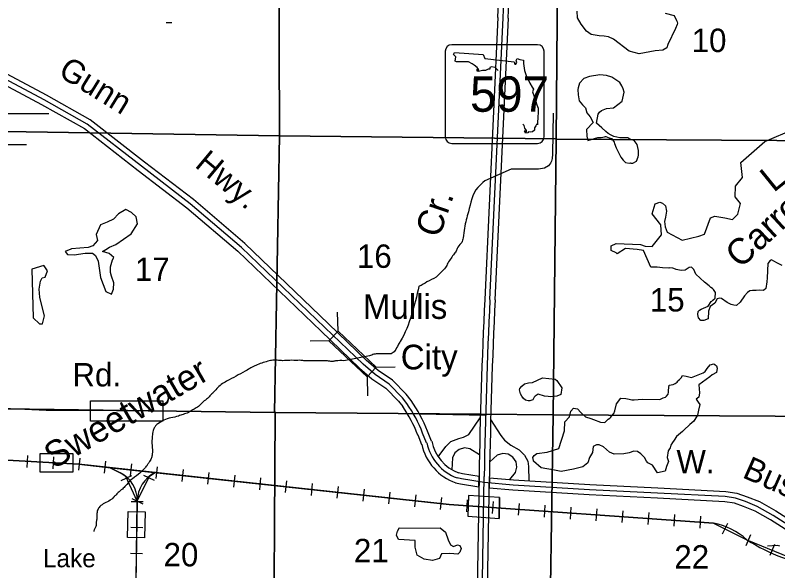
# Model space of a CAD drawing. Extents: x 380424 to 701066, y 1117407 to 1412949.
# Drawn here: x 484334 to 499000, y 1344614 to 1355304 of the extents above; entities that cross this region are included whole.
import ezdxf

# ---------------------------------------------------------------- set-up
doc = ezdxf.new("R2010")
doc.units = 0
for name, color, linetype in [('Bridges and Drawbridges County Highways', 7, 'Continuous'), ('Bridges and Drawbridges State Highways', 7, 'Continuous'), ('Communities and Subdivisions Names without Post Office', 7, 'Continuous'), ('County Roads Related Text', 7, 'Continuous'), ('County Route Divided Highway Outline and Fill', 7, 'Continuous'), ('County Routes Highway Center Lines', 7, 'Continuous'), ('Lakes and Ponds', 7, 'Continuous'), ('Lakes and Ponds Text', 7, 'Continuous'), ('Local Roads Paved', 7, 'Continuous'), ('Local Roads Related Text', 7, 'Continuous'), ('Masks for Road Features', 7, 'Continuous'), ('Masks for Text', 7, 'Continuous'), ('Narrow Canals', 7, 'Continuous'), ('Narrow River Creek and Branch and Slough', 7, 'Continuous'), ('Narrow River Creek and Branch and Slough Text', 7, 'Continuous'), ('Railroad Stations', 7, 'Continuous'), ('Railroads', 7, 'Continuous'), ('Railroads Text', 7, 'Continuous'), ('Roadshilelds State Highways', 7, 'Continuous'), ('Section Lines', 7, 'Continuous'), ('Section Numbers', 7, 'Continuous'), ('State Roads Related Text', 7, 'Continuous'), ('State Route Divided Highway Outline and Fill', 7, 'Continuous'), ('State Routes Highway Center Lines', 7, 'Continuous'), ('State Routes Ramps', 7, 'Continuous'), ('Swamps', 7, 'Continuous')]:
    doc.layers.add(name, color=color, linetype=linetype)

msp = doc.modelspace()

# ---------------------------------------------------------------- linework, layer by layer
at = {"layer": 'Bridges and Drawbridges County Highways'}
for p, q in [((490544, 1349226), (490534, 1349588)), ((490367, 1349041), (490005, 1349031)), ((491278, 1348530), (491639, 1348539)), ((491101, 1348344), (491111, 1347982))]:
    msp.add_line(p, q, dxfattribs=at)
msp.add_lwpolyline([(490544, 1349226), (491278, 1348530), (491101, 1348344), (490367, 1349041)], close=True, dxfattribs=at)
at = {"layer": 'Bridges and Drawbridges State Highways'}
for p, q in [((493049, 1346064), (493042, 1345664)), ((493648, 1346022), (493641, 1345621))]:
    msp.add_line(p, q, dxfattribs=at)
at = {"layer": 'County Route Divided Highway Outline and Fill'}
for p, q in [((492077, 1347227), (492151, 1347047)), ((492343, 1347107), (492262, 1347301))]:
    msp.add_line(p, q, dxfattribs=at)
for points in [[(491949, 1347891), (491856, 1348011), (491589, 1348279), (491316, 1348468), (491093, 1348661), (490356, 1349367), (488752, 1350909), (487760, 1351756), (486822, 1352476), (485776, 1353292), (484936, 1353765), (482936, 1354833)], [(482847, 1354654), (484840, 1353589), (485665, 1353125), (486699, 1352318), (487634, 1351601), (488618, 1350761), (490218, 1349223), (490958, 1348513), (491193, 1348310), (491460, 1348125), (491706, 1347879), (491788, 1347773)], [(493255, 1346430), (492937, 1346481), (492862, 1346498)], [(492805, 1346305), (492899, 1346284), (493251, 1346228), (493255, 1346430)]]:
    msp.add_lwpolyline(points, dxfattribs=at)
for centre, radius, start, end in [((489701, 1346320), 2542, 20.8785, 34.8317), ((489701, 1346320), 2742, 20.9427, 34.9392), ((493154, 1347271), 1027, 192.6193, 250.1588), ((493154, 1347271), 827, 191.4736, 249.322)]:
    msp.add_arc(centre, radius, start, end, dxfattribs=at)
at = {"layer": 'County Routes Highway Center Lines'}
msp.add_line((492247, 1347077), (492169, 1347264), dxfattribs=at)
for points in [[(491869, 1347832), (491781, 1347945), (491525, 1348202), (491254, 1348389), (491025, 1348587), (490287, 1349295), (488685, 1350835), (487697, 1351678), (486760, 1352397), (485720, 1353209), (484888, 1353677), (482892, 1354744)], [(493353, 1346313), (492918, 1346383), (492833, 1346402)]]:
    msp.add_lwpolyline(points, dxfattribs=at)
for centre, radius, start, end in [((489701, 1346320), 2642, 20.9115, 34.887), ((493154, 1347271), 927, 192.093, 249.7743)]:
    msp.add_arc(centre, radius, start, end, dxfattribs=at)
at = {"layer": 'Lakes and Ponds'}
for points in [[(496833, 1355343), (497007, 1355302), (497055, 1355204), (497066, 1355180), (497069, 1355152), (497066, 1355128), (497034, 1355048), (496883, 1354742), (496865, 1354678), (496788, 1354629), (496639, 1354619), (496334, 1354563), (496144, 1354615), (495839, 1354841), (495742, 1354889), (495659, 1354899), (495562, 1354906), (495409, 1354934), (495319, 1354996), (495222, 1355135), (495146, 1355253), (495143, 1355385)], [(499087, 1350490), (498997, 1350535), (498927, 1350573), (498882, 1350599), (498851, 1350587), (498806, 1350528), (498794, 1350253), (498792, 1350174), (498773, 1350047), (498726, 1350005), (498650, 1350012), (498582, 1350007), (498514, 1350009), (498462, 1350002), (498419, 1349967), (498363, 1349903), (498278, 1349785), (498207, 1349721), (498157, 1349724), (498103, 1349740), (498028, 1349776), (497918, 1349851), (497881, 1349857), (497833, 1349846), (497792, 1349766), (497702, 1349698), (497671, 1349610), (497659, 1349464), (497579, 1349433), (497523, 1349429), (497475, 1349480), (497464, 1349546), (497471, 1349601), (497492, 1349627), (497530, 1349648), (497659, 1349707), (497718, 1349798), (497729, 1349803), (497754, 1349823), (497798, 1349862), (497803, 1349969), (497766, 1350026), (497742, 1350045), (497714, 1350066), (497681, 1350094), (497593, 1350169), (497426, 1350324), (497383, 1350414), (497343, 1350454), (497298, 1350452), (497218, 1350396), (497145, 1350392), (497048, 1350412), (497001, 1350431), (496980, 1350437), (496913, 1350444), (496904, 1350437), (496780, 1350444), (496683, 1350454), (496557, 1350455), (496418, 1350774), (496296, 1350795), (496073, 1350816), (495914, 1350716), (495893, 1350732), (495796, 1350779), (495796, 1350870), (495892, 1350912), (496360, 1350893), (496450, 1350859), (496583, 1350854), (496764, 1351077), (496748, 1351274), (496583, 1351481), (496639, 1351678), (496732, 1351710), (496785, 1351689), (496844, 1351636), (496860, 1351535), (496838, 1351418), (496819, 1351338), (496833, 1351231), (496876, 1351130), (497163, 1350976), (497482, 1351050), (497588, 1351093), (497705, 1351407), (497790, 1351439), (497980, 1351404), (498131, 1351375), (498231, 1351479), (498284, 1351683), (498178, 1351810), (498187, 1352016), (498323, 1352182), (498290, 1352468), (498751, 1352872), (499325, 1353119)]]:
    msp.add_lwpolyline(points, dxfattribs=at)
for points in [[(496044, 1353825), (496028, 1353888), (496002, 1353946), (495965, 1354010), (495806, 1354110), (495706, 1354147), (495579, 1354158), (495379, 1354126), (495273, 1354084), (495188, 1353999), (495162, 1353909), (495157, 1353878), (495162, 1353770), (495183, 1353656), (495243, 1353577), (495301, 1353524), (495329, 1353428), (495390, 1353351), (495447, 1353237), (495321, 1353103), (495325, 1352976), (495345, 1352891), (495537, 1352954), (495553, 1352954), (495606, 1352954), (495669, 1352964), (495685, 1352969), (495695, 1352969), (495759, 1352943), (495801, 1352932), (495827, 1352903), (495855, 1352864), (495863, 1352836), (495889, 1352755), (495939, 1352661), (495977, 1352589), (495982, 1352574), (496025, 1352518), (496074, 1352468), (496145, 1352460), (496166, 1352461), (496176, 1352456), (496215, 1352458), (496285, 1352499), (496316, 1352577), (496319, 1352614), (496322, 1352653), (496322, 1352682), (496319, 1352703), (496293, 1352817), (496238, 1352895), (496156, 1352921), (496114, 1352947), (495962, 1352947), (495848, 1352968), (495798, 1352994), (495740, 1353026), (495695, 1353066), (495614, 1353139), (495516, 1353225), (495545, 1353400), (495573, 1353440), (495610, 1353473), (495706, 1353508), (495843, 1353523), (496007, 1353650), (496033, 1353767)], [(485401, 1350803), (485297, 1350757), (485342, 1350698), (485467, 1350692), (485676, 1350725), (485820, 1350725), (485879, 1350679), (485931, 1350574), (485977, 1350260), (486075, 1349991), (486187, 1349939), (486226, 1350031), (486232, 1350155), (486187, 1350286), (486167, 1350351), (486167, 1350463), (486206, 1350600), (486232, 1350640), (486141, 1350718), (486010, 1350757), (486075, 1350797), (486147, 1350842), (486272, 1350895), (486566, 1351098), (486684, 1351288), (486658, 1351425), (486573, 1351510), (486461, 1351563), (486317, 1351484), (486226, 1351379), (486101, 1351320), (485971, 1351268), (485892, 1351085), (485918, 1350967), (485827, 1350869), (485735, 1350836), (485414, 1350810)], [(484884, 1350489), (484655, 1350417), (484682, 1349481), (484799, 1349363), (484858, 1349363), (484898, 1349520), (484845, 1349716), (484806, 1349880), (484793, 1350031), (484819, 1350188), (484852, 1350253), (484911, 1350266), (484956, 1350384), (484891, 1350482)], [(496393, 1347913), (496730, 1347909), (496794, 1347939), (496841, 1347957), (496862, 1347972), (496895, 1348014), (496898, 1348048), (496898, 1348087), (496913, 1348183), (496990, 1348198), (497027, 1348219), (497063, 1348246), (497077, 1348265), (497087, 1348276), (497111, 1348297), (497141, 1348324), (497171, 1348372), (497238, 1348357), (497339, 1348330), (497565, 1348420), (497602, 1348446), (497645, 1348505), (497703, 1348578), (497771, 1348594), (497787, 1348584), (497824, 1348557), (497835, 1348510), (497824, 1348431), (497738, 1348384), (497696, 1348345), (497624, 1348297), (497480, 1348189), (497492, 1348035), (497480, 1347954), (497433, 1347918), (497468, 1347861), (497498, 1347816), (497474, 1347702), (497456, 1347606), (497408, 1347528), (497384, 1347492), (497312, 1347427), (497288, 1347409), (497210, 1347337), (497165, 1347292), (497132, 1347265), (497054, 1347196), (497009, 1347127), (496976, 1347084), (496946, 1347030), (496931, 1346979), (496892, 1346919), (496874, 1346793), (496898, 1346718), (496862, 1346619), (496835, 1346533), (496685, 1346500), (496594, 1346646), (496567, 1346656), (496504, 1346693), (496478, 1346720), (496439, 1346794), (496406, 1346827), (496367, 1346863), (496303, 1346910), (496229, 1346915), (496145, 1346883), (496039, 1346862), (495854, 1346860), (495764, 1346896), (495704, 1346947), (495650, 1346998), (495566, 1347037), (495512, 1347040), (495452, 1347004), (495440, 1346893), (495376, 1346792), (495344, 1346692), (495251, 1346614), (495071, 1346566), (494831, 1346527), (494705, 1346548), (494447, 1346596), (494302, 1346725), (494302, 1346735), (494291, 1346793), (494312, 1346830), (494365, 1346873), (494562, 1346894), (494789, 1346968), (494900, 1347307), (494903, 1347478), (494993, 1347577), (495018, 1347688), (495070, 1347740), (495149, 1347730), (495215, 1347658), (495299, 1347577), (495404, 1347547), (495455, 1347523), (495593, 1347475), (495674, 1347469), (495697, 1347492), (495740, 1347532), (495767, 1347553), (495788, 1347571), (495803, 1347592), (495845, 1347643), (495866, 1347689), (495899, 1347826), (495981, 1347935), (496079, 1347930), (496145, 1347913), (496191, 1347901), (496239, 1347906)], [(494473, 1348325), (494721, 1348299), (494753, 1348277), (494848, 1348135), (494827, 1348008), (494753, 1347971), (494631, 1347961), (494584, 1347966), (494515, 1347976), (494394, 1348013), (494335, 1347976), (494314, 1347955), (494288, 1347902), (494230, 1347881), (494198, 1347881), (494145, 1347897), (494108, 1347929), (494077, 1347971), (494050, 1348019), (494034, 1348093), (494040, 1348119), (494077, 1348167), (494129, 1348209), (494203, 1348230), (494283, 1348240)], [(491715, 1345434), (492504, 1345440), (492612, 1345356), (492660, 1345212), (492707, 1345111), (492761, 1345081), (492839, 1345111), (492887, 1345099), (492911, 1345045), (492887, 1344973), (492845, 1344931), (492695, 1344949), (492534, 1344943), (492492, 1344853), (492361, 1344811), (492199, 1344835), (492062, 1344913), (492026, 1345069), (492026, 1345194), (491703, 1345218), (491667, 1345302), (491685, 1345374), (491721, 1345434)]]:
    msp.add_lwpolyline(points, close=True, dxfattribs=at)
at = {"layer": 'Local Roads Paved'}
msp.add_lwpolyline([(493380, 1347603), (491801, 1347633), (485665, 1347701), (484931, 1347701), (483827, 1347748)], dxfattribs=at)
at = {"layer": 'Masks for Road Features'}
for p, q in [((493255, 1346430), (493251, 1346228)), ((493454, 1346404), (493451, 1346203))]:
    msp.add_line(p, q, dxfattribs=at)
msp.add_lwpolyline([(493049, 1346064), (493042, 1345664), (493641, 1345621), (493648, 1346022)], close=True, dxfattribs=at)
at = {"layer": 'Masks for Text'}
for points in [[(485780, 1347883), (487174, 1347883), (487174, 1347493), (485780, 1347493)], [(484816, 1346873), (485441, 1346873), (485441, 1346514), (484816, 1346514)]]:
    msp.add_lwpolyline(points, close=True, dxfattribs=at)
at = {"layer": 'Narrow Canals'}
msp.add_lwpolyline([(499042, 1345088), (498995, 1345098), (498803, 1345090)], dxfattribs=at)
at = {"layer": 'Narrow River Creek and Branch and Slough'}
msp.add_line((491149, 1348747), (490656, 1348657), dxfattribs=at)
msp.add_lwpolyline([(494680, 1353418), (494670, 1352629), (494659, 1352548), (494648, 1352495), (494627, 1352458), (494590, 1352409), (494515, 1352361), (494397, 1352340), (493873, 1352345), (493365, 1352115)], dxfattribs=at)
for points in [[(493365, 1352115), (493230, 1351991), (493050, 1351522), (492975, 1351209), (492948, 1351018), (492922, 1350934), (492848, 1350844), (492823, 1350782), (492776, 1350715), (492716, 1350628), (492655, 1350534), (492608, 1350447), (492531, 1350364), (492427, 1350267), (492253, 1350173), (492103, 1350089), (492097, 1350087)], [(492097, 1350087), (491739, 1349028), (491699, 1348959), (491636, 1348848), (491562, 1348790), (491482, 1348790), (491413, 1348790), (491318, 1348790), (491233, 1348779), (491149, 1348747)], [(490656, 1348657), (490497, 1348652), (490429, 1348641), (490339, 1348652), (490254, 1348657), (490143, 1348652), (490021, 1348652), (489947, 1348652), (489899, 1348652), (489830, 1348663), (489767, 1348663), (489613, 1348663), (489476, 1348657), (489396, 1348663), (489311, 1348668), (489221, 1348652), (489105, 1348620), (488988, 1348578), (488798, 1348477), (488449, 1348288), (488253, 1348161), (488173, 1348075), (488125, 1348027), (488062, 1347963), (488035, 1347932), (487947, 1347866), (487878, 1347792), (487794, 1347734), (487731, 1347702), (487667, 1347660), (487562, 1347623), (487472, 1347591), (487192, 1347512), (487092, 1347448), (487033, 1347406), (487002, 1347348), (486986, 1347316), (486975, 1347258), (486965, 1347153), (486965, 1347031), (486970, 1346857), (486954, 1346788), (486944, 1346757), (486917, 1346714), (486886, 1346667), (486854, 1346625), (486806, 1346567), (486706, 1346472), (486553, 1346355), (486458, 1346250), (486394, 1346186), (486315, 1346118), (486262, 1346065), (486225, 1346028), (486199, 1346001), (486157, 1345970), (485961, 1345848), (485919, 1345780), (485903, 1345690), (485903, 1345621), (485893, 1345553), (485893, 1345537), (485872, 1345442), (485856, 1345415), (485851, 1345394), (485845, 1345368)]]:
    msp.add_spline(points, degree=3, dxfattribs=at)
at = {"layer": 'Railroad Stations'}
msp.add_lwpolyline([(486830, 1345748), (486821, 1345248), (486496, 1345254), (486505, 1345754)], close=True, dxfattribs=at)
at = {"layer": 'Railroads'}
for p, q in [((484569, 1346834), (484557, 1346604)), ((485069, 1346806), (485056, 1346577)), ((485574, 1346778), (485549, 1346549)), ((486071, 1346724), (486046, 1346495)), ((486148, 1346600), (486353, 1346497)), ((486568, 1346670), (486543, 1346441)), ((487065, 1346616), (487040, 1346387)), ((486369, 1346353), (486578, 1346450)), ((486798, 1346456), (487005, 1346355)), ((486798, 1346456), (487005, 1346355)), ((487562, 1346562), (487537, 1346333)), ((488059, 1346508), (488034, 1346279)), ((488556, 1346454), (488532, 1346225)), ((489053, 1346400), (489029, 1346171)), ((489551, 1346346), (489526, 1346117)), ((490048, 1346292), (490023, 1346063)), ((490545, 1346237), (490520, 1346009)), ((491042, 1346183), (491017, 1345955)), ((486578, 1346006), (486785, 1345905)), ((486578, 1346006), (486785, 1345905)), ((491539, 1346129), (491514, 1345901)), ((492036, 1346075), (492011, 1345847)), ((492533, 1346021), (492508, 1345793)), ((486567, 1345950), (486797, 1345946)), ((493027, 1345981), (493011, 1345751)), ((493526, 1345945), (493509, 1345716)), ((494024, 1345910), (494008, 1345681)), ((494523, 1345875), (494507, 1345646)), ((495022, 1345840), (495006, 1345610)), ((495521, 1345805), (495504, 1345575)), ((496019, 1345769), (496003, 1345540)), ((496518, 1345734), (496502, 1345505)), ((497017, 1345699), (497001, 1345470)), ((497516, 1345664), (497499, 1345434)), ((486558, 1345450), (486788, 1345446)), ((498033, 1345525), (497930, 1345320)), ((498473, 1345307), (498386, 1345094)), ((498936, 1345119), (498849, 1344906)), ((486550, 1344950), (486780, 1344946))]:
    msp.add_line(p, q, dxfattribs=at)
for points in [[(497765, 1345531), (492680, 1345890), (485559, 1346664), (480374, 1346952), (478995, 1347014), (475456, 1347446), (474174, 1347570), (467836, 1347590), (460197, 1347477), (448777, 1347312), (444106, 1347261)], [(480070, 1346966), (480374, 1346952), (485559, 1346664), (486059, 1346609)], [(486059, 1346609), (492023, 1345961)], [(486657, 1344448), (486682, 1345956), (486462, 1346428), (486353, 1346497), (486148, 1346600)], [(486682, 1345956), (486916, 1346435), (487024, 1346505)], [(486682, 1345956), (486916, 1346435), (487024, 1346505)], [(486682, 1345956), (486453, 1332192), (486451, 1331075)], [(492023, 1345961), (492680, 1345890), (497765, 1345531), (497981, 1345423)], [(497981, 1345423), (498403, 1345211), (499613, 1344718), (499840, 1344679), (503831, 1344615)]]:
    msp.add_lwpolyline(points, dxfattribs=at)
for centre, radius, start, end in [((486088, 1345966), 594, 359.0461, 63.4805), ((487305, 1345949), 623, 116.7784, 179.3156), ((497509, 1344224), 1332, 47.8675, 78.9432), ((500340, 1348233), 3589, 237.3401, 262)]:
    msp.add_arc(centre, radius, start, end, dxfattribs=at)
at = {"layer": 'Roadshilelds State Highways'}
for p, q in [((494381, 1354737), (492731, 1354737)), ((492606, 1354612), (492606, 1352962)), ((494506, 1352962), (494506, 1354612)), ((492731, 1352837), (494381, 1352837))]:
    msp.add_line(p, q, dxfattribs=at)
for points in [[(493625, 1354238), (493606, 1354263), (493563, 1354299), (493493, 1354309), (493464, 1354296), (493460, 1354266), (493431, 1354269), (493378, 1354240), (493319, 1354240), (493243, 1354220), (493217, 1354227), (493220, 1354269), (493236, 1354240), (493253, 1354256), (493217, 1354299), (493161, 1354342), (493124, 1354372), (493052, 1354405), (492976, 1354408), (492821, 1354405), (492798, 1354421), (492811, 1354507), (492765, 1354550), (492781, 1354589)], [(492781, 1354589), (493335, 1354550), (493365, 1354471), (493929, 1354408), (493942, 1354362), (493965, 1354362), (493981, 1354395), (493971, 1354434), (493991, 1354474), (494041, 1354451), (494107, 1354441), (494107, 1354378), (494126, 1354243), (494159, 1354147), (494229, 1353999), (494275, 1353920), (494301, 1353884), (494281, 1353828), (494308, 1353758), (494341, 1353663), (494364, 1353583), (494390, 1353514), (494390, 1353452), (494383, 1353326), (494380, 1353254), (494377, 1353198), (494364, 1353214), (494347, 1353178), (494324, 1353138), (494324, 1353092), (494285, 1353062), (494242, 1353056), (494205, 1353062), (494192, 1353043), (494149, 1353036), (494130, 1353072), (494140, 1353089), (494153, 1353066), (494169, 1353059), (494169, 1353089), (494133, 1353132), (494120, 1353184), (494097, 1353209)]]:
    msp.add_lwpolyline(points, dxfattribs=at)
for centre, start, end in [((492731, 1354612), 90, 180), ((494381, 1354612), 0, 90), ((492731, 1352962), 180, 270), ((494381, 1352962), 270, 360)]:
    msp.add_arc(centre, 125, start, end, dxfattribs=at)
at = {"layer": 'Section Lines'}
for points in [[(489403, 1358280), (489398, 1358266), (489415, 1352986), (484141, 1353066), (484164, 1358317)], [(494793, 1358232), (494786, 1358215), (494735, 1352922), (494730, 1352923), (489415, 1352986), (489398, 1358266), (489403, 1358280)], [(500071, 1358232), (500040, 1352888), (494735, 1352922), (494786, 1358215), (494793, 1358232), (494985, 1358237), (494985, 1358232), (494988, 1358232)], [(489415, 1352986), (489323, 1347658), (484143, 1347730), (484141, 1353066)], [(494735, 1352922), (494678, 1347617), (493288, 1347628), (489323, 1347658), (489415, 1352986), (494730, 1352923)], [(500040, 1352888), (500040, 1352882), (500014, 1347584), (494678, 1347617), (494735, 1352922)], [(489323, 1347658), (489333, 1347647), (489303, 1342299), (484045, 1342342), (484135, 1347716), (484143, 1347730)], [(494678, 1347617), (494595, 1342264), (489303, 1342299), (489333, 1347647), (489323, 1347658), (493288, 1347628)], [(500014, 1347584), (499968, 1342218), (494595, 1342264), (494678, 1347617)]]:
    msp.add_lwpolyline(points, close=True, dxfattribs=at)
at = {"layer": 'State Route Divided Highway Outline and Fill'}
for p, q in [((493618, 1355260), (493363, 1349836)), ((493563, 1349826), (493818, 1355251))]:
    msp.add_line(p, q, dxfattribs=at)
for points in [[(493255, 1346432), (493189, 1342462), (493033, 1333139), (493233, 1333136), (493388, 1342459), (493455, 1346429)], [(499216, 1345367), (498861, 1345593), (498564, 1345763), (498343, 1345851), (498166, 1345914), (497981, 1345941), (496685, 1346008), (495372, 1346075), (493902, 1346162), (493451, 1346203), (493454, 1346404), (493917, 1346362), (495383, 1346274), (496695, 1346208), (498000, 1346141), (498215, 1346109), (498413, 1346039), (498651, 1345944), (498964, 1345765), (499317, 1345541)]]:
    msp.add_lwpolyline(points, dxfattribs=at)
for centre, radius, start, end in [((488668, 1355493), 5155, 357.3068, 24.492), ((488668, 1355493), 4955, 357.3068, 24.492), ((605507, 1344560), 112268, 177.30676, 179.0449), ((605507, 1344560), 112068, 177.30676, 179.0449)]:
    msp.add_arc(centre, radius, start, end, dxfattribs=at)
at = {"layer": 'State Routes Highway Center Lines'}
msp.add_line((493463, 1349831), (493718, 1355255), dxfattribs=at)
for points in [[(493133, 1333138), (493289, 1342460), (493355, 1346430)], [(499266, 1345454), (498912, 1345679), (498607, 1345853), (498378, 1345945), (498190, 1346012), (497990, 1346041), (496690, 1346108), (495378, 1346174), (493910, 1346262), (493353, 1346313)]]:
    msp.add_lwpolyline(points, dxfattribs=at)
for centre, radius, start, end in [((488668, 1355493), 5055, 357.3068, 24.492), ((605507, 1344560), 112168, 177.30676, 179.0449)]:
    msp.add_arc(centre, radius, start, end, dxfattribs=at)
at = {"layer": 'State Routes Ramps'}
for points in [[(492470, 1346806), (492617, 1347005), (492714, 1347102), (492865, 1347162), (492956, 1347185), (493060, 1347234), (493279, 1347556)], [(493478, 1347527), (493674, 1347217), (493742, 1347124), (493867, 1347028), (494025, 1346944), (494132, 1346838), (494191, 1346720), (494208, 1346622), (494215, 1346344)], [(493262, 1346843), (493079, 1346963), (492973, 1346979), (492870, 1346950), (492788, 1346882), (492741, 1346786), (492734, 1346559)], [(493850, 1346368), (493957, 1346502), (493984, 1346605), (493966, 1346711), (493906, 1346800), (493815, 1346856), (493709, 1346870), (493606, 1346839), (493460, 1346711)]]:
    msp.add_lwpolyline(points, dxfattribs=at)
at = {"layer": 'Swamps'}
msp.add_line((483503, 1352816), (484553, 1352816), dxfattribs=at)
for points in [[(487238, 1355163), (487348, 1355163)], [(483653, 1353416), (484980, 1353416)]]:
    msp.add_lwpolyline(points, dxfattribs=at)

# ---------------------------------------------------------------- texts
at = {"layer": 'Communities and Subdivisions Names without Post Office'}
for s, p in [('Mullis', (491021, 1349461)), ('City', (491749, 1348489))]:
    msp.add_text(s, height=475, rotation=0.0001, dxfattribs=at).set_placement(p)
at = {"layer": 'County Roads Related Text'}
for s, rotation, p in [('Gunn', 328.3927, (485138, 1354150)), ('Hwy.', 320.2224, (487769, 1352398))]:
    msp.add_text(s, height=450, rotation=rotation, dxfattribs=at).set_placement(p)
at = {"layer": 'Lakes and Ponds Text'}
for s, rotation, p in [('L.', 39.0258, (498920, 1351881)), ('Carroll', 42.6446, (498277, 1350414))]:
    msp.add_text(s, height=500, rotation=rotation, dxfattribs=at).set_placement(p)
at = {"layer": 'Local Roads Related Text'}
msp.add_text('Rd.', height=450, rotation=0.0001, dxfattribs=at).set_placement((485433, 1348161))
at = {"layer": 'Narrow River Creek and Branch and Slough Text'}
for s, rotation, p in [('Cr.', 71.1056, (492489, 1351001)), ('Sweetwater', 30.0995, (485076, 1346563))]:
    msp.add_text(s, height=500, rotation=rotation, dxfattribs=at).set_placement(p)
at = {"layer": 'Railroads Text'}
msp.add_text('Lake', height=350, rotation=0.0001, dxfattribs=at).set_placement((484868, 1344681))
at = {"layer": 'Roadshilelds State Highways'}
msp.add_text('597', height=680, dxfattribs=at).set_placement((493081, 1353447))
at = {"layer": 'Section Numbers'}
for s, p in [('10', (497344, 1354596)), ('16', (490906, 1350443)), ('17', (486636, 1350191)), ('15', (496539, 1349603)), ('20', (487187, 1344699)), ('21', (490848, 1344778)), ('22', (497011, 1344657))]:
    msp.add_text(s, height=450, dxfattribs=at).set_placement(p)
at = {"layer": 'State Roads Related Text'}
for s, rotation, p in [('W.', 0.0004, (497051, 1346491)), ('Busch', 336.0762, (498299, 1346418))]:
    msp.add_text(s, height=450, rotation=rotation, dxfattribs=at).set_placement(p)

doc.saveas('drawing.dxf')
